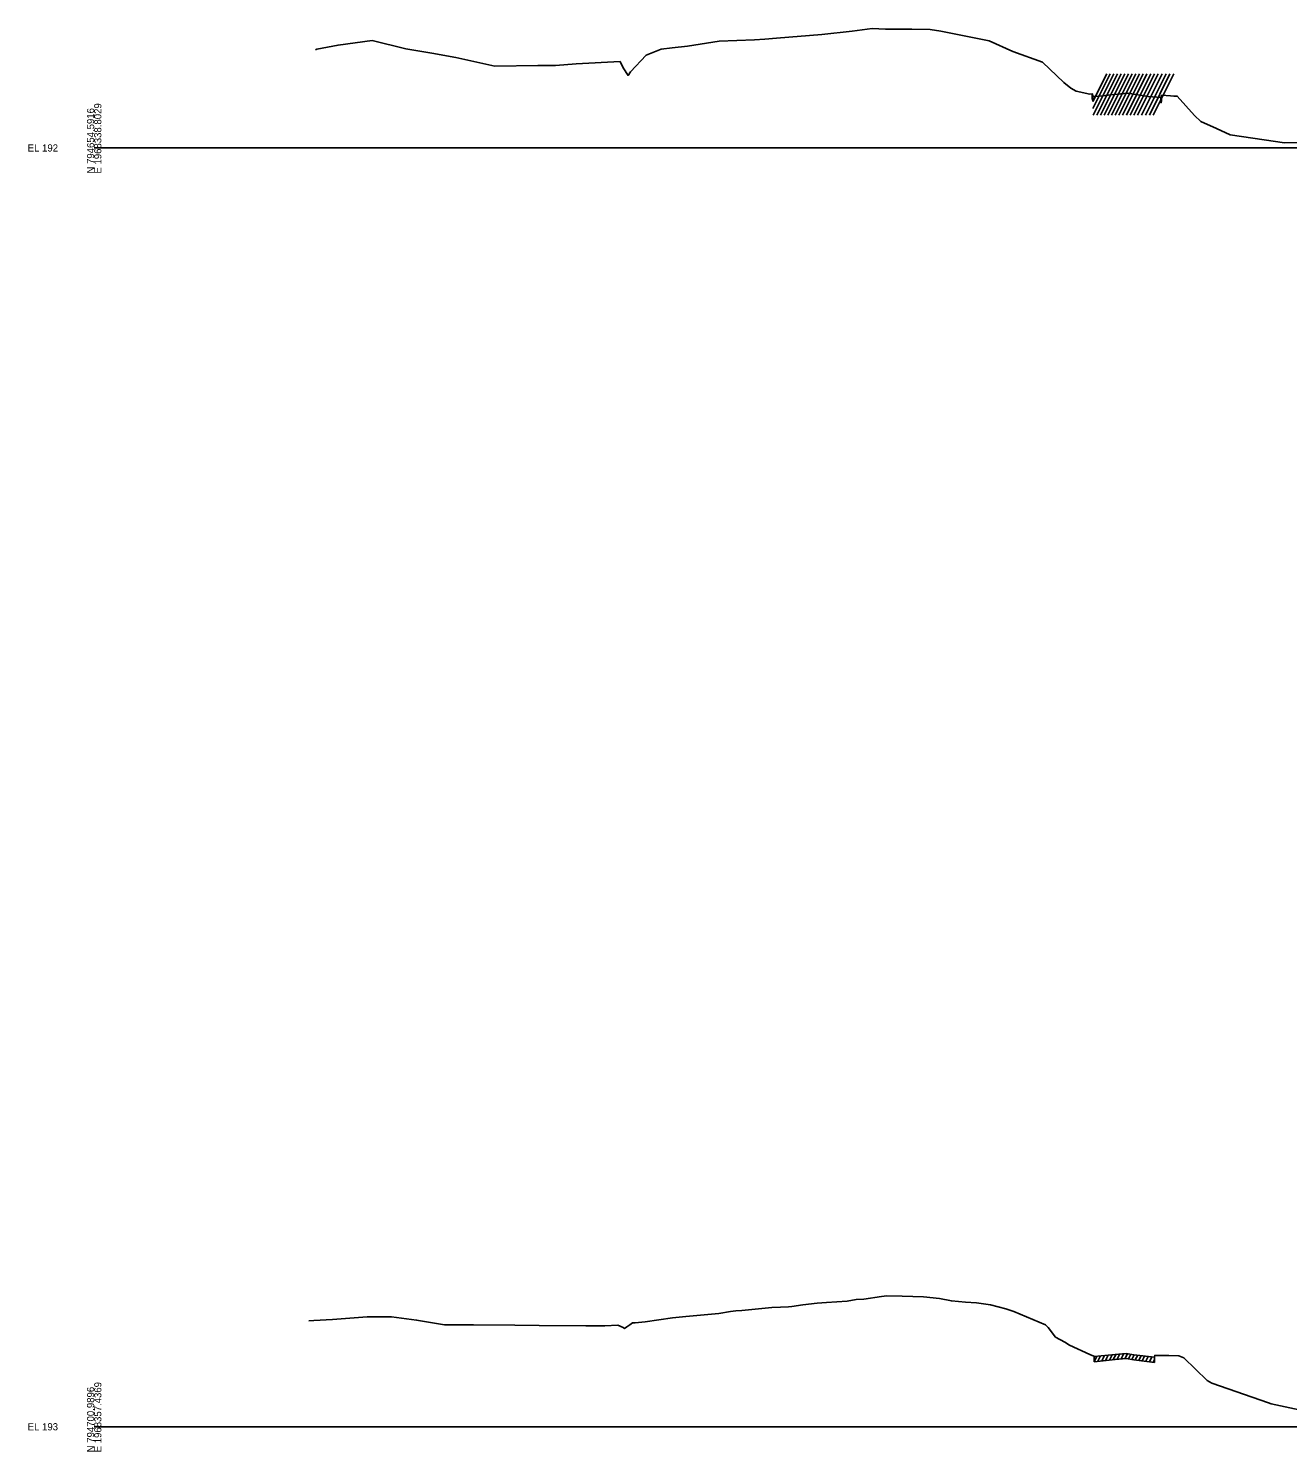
# Model space of a CAD drawing. Extents: x 1017 to 19997, y -1947 to 50737.
# Drawn here: x 15974 to 16466, y 18990 to 19547 of the extents above; entities that cross this region are included whole.
import ezdxf

# ---------------------------------------------------------------- set-up
doc = ezdxf.new("R2010")
doc.units = 0
for name, color, linetype in [('RD_GPK_XS_Cell', 7, 'Continuous'), ('RD_XS_ExGround', 7, 'Continuous'), ('RD_XS_ExPaveRet', 7, 'Continuous')]:
    doc.layers.add(name, color=color, linetype=linetype)

msp = doc.modelspace()

# ---------------------------------------------------------------- linework, layer by layer
at = {"layer": 'RD_GPK_XS_Cell'}
for p, q in [((16000, 19500), (16600, 19500)), ((16000, 19000), (16600, 19000))]:
    msp.add_line(p, q, dxfattribs=at)
at = {"layer": 'RD_XS_ExGround'}
for points in [[(16086.43, 19538.36), (16086.96, 19538.6), (16095.3, 19540.22), (16108.68, 19541.99), (16121.75, 19538.8), (16131.98, 19537.02), (16141.31, 19535.32), (16156.6, 19531.94), (16173.38, 19532.23), (16176.65, 19532.21), (16180.36, 19532.31), (16188.31, 19532.85), (16205.55, 19533.84), (16206.71, 19531.38), (16208.67, 19528.36), (16209.64, 19529.83), (16215.71, 19536.3), (16221.59, 19538.66), (16225.94, 19539.17), (16231.92, 19539.8), (16244.25, 19541.74), (16258.01, 19542.24), (16262.14, 19542.56), (16266.72, 19542.89), (16284.4, 19544.4), (16296.28, 19545.68), (16304.09, 19546.73), (16309.28, 19546.52), (16316.94, 19546.46), (16317.65, 19546.48), (16319.62, 19546.42), (16326.67, 19546.33), (16330.9, 19545.73), (16349.78, 19541.87), (16359, 19537.69), (16370.68, 19533.6), (16378.93, 19525.57), (16381.77, 19523.45), (16383.74, 19522.24), (16389.08, 19521.08), (16390.23, 19521.13), (16390.34, 19520.23), (16391.14, 19520.14), (16392.45, 19520.31), (16394.13, 19520.39), (16398.46, 19520.91), (16404, 19521.38), (16411.93, 19520.13), (16417.08, 19519.69), (16417.19, 19520.59), (16420.69, 19520.34), (16421.98, 19520.31), (16423.29, 19520.32), (16430.08, 19512.68), (16432.49, 19510.38), (16438.63, 19507.65), (16443.94, 19505.14), (16457.33, 19503.24), (16465.24, 19501.95), (16485.55, 19502.59)], [(16083.92, 19041.35), (16085.85, 19041.5), (16093.12, 19041.87), (16106.65, 19042.98), (16116.18, 19043), (16126, 19041.72), (16136.89, 19039.86), (16148.22, 19039.85), (16164.36, 19039.69), (16173.97, 19039.62), (16192.2, 19039.51), (16199.56, 19039.48), (16204.63, 19039.68), (16206.72, 19038.78), (16207.24, 19038.48), (16208.13, 19039.02), (16209.29, 19039.86), (16210.35, 19040.61), (16211.37, 19040.66), (16215.36, 19041.02), (16226.05, 19042.57), (16231.24, 19043.05), (16244.1, 19044.23), (16248.69, 19045), (16250.83, 19045.26), (16253.09, 19045.4), (16264.89, 19046.61), (16268.19, 19046.72), (16271.3, 19046.86), (16272.63, 19046.96), (16276.99, 19047.67), (16282.51, 19048.28), (16286.25, 19048.54), (16294.33, 19049.12), (16297.86, 19049.74), (16300.79, 19049.84), (16307.7, 19050.88), (16309.86, 19051.21), (16315.75, 19051), (16324.14, 19050.74), (16330.38, 19050.18), (16335.07, 19049.23), (16340.6, 19048.71), (16344.86, 19048.46), (16350.37, 19047.68), (16356.27, 19046.07), (16359.47, 19045.06), (16364.35, 19042.97), (16371.78, 19039.89), (16372.11, 19039.65), (16372.85, 19038.75), (16375.78, 19035), (16379.43, 19033.09), (16381.19, 19031.96), (16389.1, 19028.26), (16390.71, 19027.64), (16390.81, 19027.44), (16399.02, 19028.3), (16403.28, 19028.66), (16406.33, 19028.18), (16414.4, 19027.15), (16414.5, 19027.9), (16419.96, 19027.81), (16423.95, 19027.69), (16425.93, 19026.93), (16434.94, 19018.11), (16436.8, 19017.03), (16458.98, 19009.29), (16460.04, 19008.96), (16487.96, 19002.99)]]:
    msp.add_lwpolyline(points, dxfattribs=at)
at = {"layer": 'RD_XS_ExPaveRet'}
for p, q in [((16390.34, 19515.38), (16397.14, 19528.99)), ((16390.34, 19518.23), (16395.72, 19528.99)), ((16390.5, 19512.86), (16398.57, 19528.99)), ((16391.93, 19512.86), (16399.99, 19528.99)), ((16393.35, 19512.86), (16401.42, 19528.99)), ((16394.77, 19512.86), (16402.84, 19528.99)), ((16396.21, 19512.86), (16404.27, 19528.99)), ((16397.65, 19512.86), (16405.72, 19528.99)), ((16399.09, 19512.86), (16407.16, 19528.99)), ((16400.53, 19512.86), (16408.6, 19528.99)), ((16401.97, 19512.86), (16410.04, 19528.99)), ((16403.41, 19512.86), (16411.48, 19528.99)), ((16404.86, 19512.86), (16412.93, 19528.99)), ((16406.3, 19512.86), (16414.37, 19528.99)), ((16407.82, 19512.86), (16415.89, 19528.99)), ((16409.35, 19512.86), (16417.42, 19528.99)), ((16410.88, 19512.86), (16418.94, 19528.99)), ((16412.41, 19512.86), (16420.47, 19528.99)), ((16413.93, 19512.86), (16422, 19528.99)), ((16390.04, 19519.12), (16390.04, 19521.12)), ((16390.34, 19520.23), (16390.34, 19518.23)), ((16390.34, 19518.23), (16390.34, 19520.23)), ((16416.89, 19517.71), (16416.89, 19519.71)), ((16417.08, 19517.69), (16417.08, 19519.69)), ((16417.19, 19520.59), (16417.19, 19518.59)), ((16390.04, 19519.12), (16390.23, 19519.13)), ((16390.23, 19519.13), (16390.34, 19518.23)), ((16416.89, 19517.71), (16417.08, 19517.69)), ((16417.08, 19517.69), (16417.19, 19518.59)), ((16390.81, 19025.44), (16391.86, 19027.55)), ((16390.81, 19025.44), (16390.81, 19027.44)), ((16392.31, 19025.6), (16393.36, 19027.71)), ((16393.81, 19025.76), (16394.87, 19027.87)), ((16395.32, 19025.91), (16396.37, 19028.02)), ((16396.82, 19026.07), (16397.88, 19028.18)), ((16398.32, 19026.23), (16399.37, 19028.33)), ((16399.82, 19026.37), (16400.87, 19028.46)), ((16401.33, 19026.49), (16402.37, 19028.58)), ((16402.83, 19026.62), (16403.81, 19028.57)), ((16404.22, 19026.51), (16405.15, 19028.36)), ((16405.56, 19026.3), (16406.49, 19028.16)), ((16406.9, 19026.11), (16407.84, 19027.99)), ((16408.26, 19025.93), (16409.2, 19027.81)), ((16409.62, 19025.76), (16410.56, 19027.64)), ((16411.04, 19025.58), (16411.99, 19027.46)), ((16412.48, 19025.4), (16413.42, 19027.28)), ((16413.92, 19025.21), (16414.4, 19026.18)), ((16414.4, 19025.15), (16414.4, 19027.15))]:
    msp.add_line(p, q, dxfattribs=at)
msp.add_lwpolyline([(16390.81, 19025.44), (16399.02, 19026.3), (16403.28, 19026.66), (16406.33, 19026.18), (16414.4, 19025.15), (16414.4, 19025.15)], dxfattribs=at)

# ---------------------------------------------------------------- texts
at = {"layer": 'RD_GPK_XS_Cell'}
for s, p in [('N 794654.5916', (16000, 19490)), ('E 1968338.8029', (16002.8, 19490)), ('N 794700.9896', (16000, 18990)), ('E 1968357.4369', (16002.8, 18990))]:
    msp.add_text(s, height=2.8, rotation=90, dxfattribs=at).set_placement(p)
for s, p in [('EL 192', (15974, 19498.6)), ('EL 193', (15974, 18998.6))]:
    msp.add_text(s, height=2.8, dxfattribs=at).set_placement(p)

doc.saveas('drawing.dxf')
